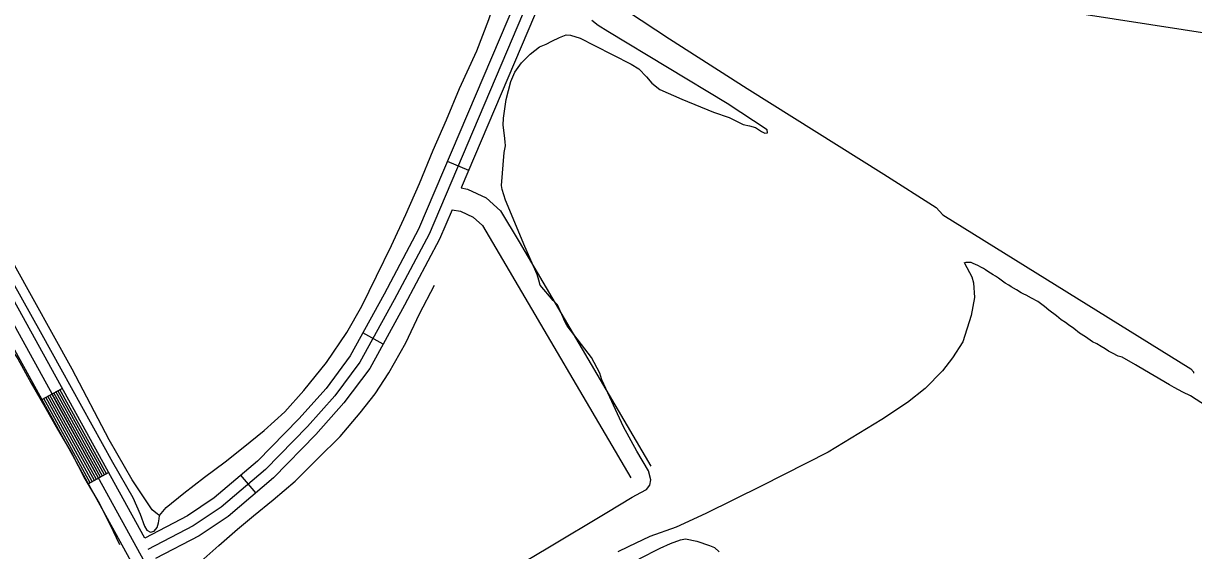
# Model space of a CAD drawing. Extents: x 3177185 to 3215018, y 812988 to 838321.
# Drawn here: x 3192464 to 3193984, y 825889 to 826573 of the extents above; entities that cross this region are included whole.
import ezdxf

# ---------------------------------------------------------------- set-up
doc = ezdxf.new("R2010")
doc.units = 0
doc.layers.add('V-ROAD-CNTR', color=7, linetype='Continuous')
doc.layers.add('V-TOPO-SHOR', color=7, linetype='Continuous')

msp = doc.modelspace()

# ---------------------------------------------------------------- linework, layer by layer
at = {"layer": 'V-ROAD-CNTR'}
for p, q in [((3193042.5, 826382.5), (3193014.9, 826394.3)), ((3192931.3, 826157.2), (3192905.1, 826171.7)), ((3192488.2, 826085.3), (3192514.5, 826099.8)), ((3192548.6, 825975.9), (3192574.9, 825990.4)), ((3192766.2, 825964.2), (3192746.8, 825987))]:
    msp.add_line(p, q, dxfattribs=at)
for points in [[(3195718.9, 830661.6), (3195275.3, 830635), (3194891.3, 830599.5), (3194695.2, 830570.8), (3194667.4, 830562.3), (3194630.5, 830540.4), (3194561.7, 830446.1), (3194534.2, 830395.4), (3194449.4, 830167), (3194044.9, 829092.1), (3194003.6, 828974.5), (3193951.1, 828821.2), (3193669.2, 827985.5), (3193450.5, 827398.5), (3193245, 826859.2), (3193178.1, 826695), (3193162.7, 826665.5), (3193032.9, 826359.8)], [(3194509.8, 830415.8), (3194421.3, 830177.5), (3194016.7, 829102.4), (3193975.3, 828984.3), (3193922.7, 828830.8), (3193640.9, 827995.6), (3193422.4, 827409), (3193217, 826870.2), (3193150.8, 826707.7), (3193135.5, 826678.3), (3192977.5, 826306.2), (3192932.7, 826221.9), (3192888.6, 826141.9), (3192857.2, 826099.8), (3192822.1, 826060.4), (3192768.4, 826005.4), (3192712.2, 825957.6), (3192677.2, 825934.2), (3192621.8, 825905.4)], [(3193149.1, 826671.9), (3192991.1, 826299.7), (3192945.9, 826214.8), (3192901.3, 826133.8), (3192868.8, 826090.3), (3192833.1, 826050.2), (3192778.6, 825994.4), (3192721.2, 825945.6), (3192684.9, 825921.3), (3192625.9, 825890.6)], [(3192621.8, 825905.4), (3192407.7, 826293.3), (3192382.9, 826333.7), (3192356.3, 826362.4), (3192336.9, 826379.3), (3192302.5, 826398.7), (3192147.1, 826461.7), (3192112.4, 826481.2), (3192089.2, 826496.5), (3192075.5, 826507.7), (3192054.4, 826545.9)], [(3193916.6, 823184.2), (3193721.8, 823525.6), (3193306.3, 824253.5), (3192602.8, 825503.8), (3192579.7, 825544.8), (3192573, 825567.5), (3192571, 825597.1), (3192577.3, 825631.2), (3192615.1, 825721.3), (3192625.4, 825758.7), (3192631.4, 825785.7), (3192630.5, 825811.3), (3192625.4, 825832.9), (3192604.1, 825875.3), (3192381.8, 826278.2), (3192358.9, 826315.5), (3192335.4, 826340.9), (3192319.5, 826354.7), (3192289.4, 826371.6), (3192167.7, 826420.9)], [(3193032.9, 826359.8), (3193040.9, 826358.4), (3193065.1, 826347), (3193083.9, 826330.2), (3193108, 826289.7), (3193279, 825998.9)], [(3193020.8, 826331.5), (3193004.6, 826293.2), (3192959.1, 826207.6), (3192913.9, 826125.6), (3192880.4, 826080.8), (3192844.1, 826039.9), (3192788.9, 825983.5), (3192730.3, 825933.7), (3192692.5, 825908.3), (3192635.9, 825878.9)], [(3193020.8, 826331.5), (3193031.8, 826329.6), (3193048.3, 826321.7), (3193060.5, 826310.9), (3193082.2, 826274.4), (3193253.1, 825983.7)], [(3192394.8, 826285.7), (3192617.4, 825882.3), (3192639.6, 825838), (3192645.5, 825813.3), (3192646.5, 825784.4), (3192640, 825755), (3192629.3, 825716.4), (3192591.7, 825626.9), (3192586.1, 825596.3), (3192587.9, 825570.2), (3192593.6, 825550.7), (3192615.9, 825511.2), (3193319.3, 824260.9), (3193734.8, 823533), (3193929.6, 823191.6)], [(3192561.7, 825983.1), (3192501.3, 826092.6)], [(3192564.3, 825984.6), (3192504, 826094)], [(3192567, 825986), (3192506.6, 826095.5)], [(3192569.6, 825987.5), (3192509.2, 826096.9)], [(3192572.2, 825988.9), (3192511.8, 826098.4)], [(3192551.2, 825977.3), (3192490.8, 826086.8)], [(3192553.8, 825978.8), (3192493.4, 826088.2)], [(3192556.5, 825980.2), (3192496.1, 826089.7)], [(3192559.1, 825981.7), (3192498.7, 826091.1)]]:
    msp.add_lwpolyline(points, dxfattribs=at)
at = {"layer": 'V-TOPO-SHOR'}
msp.add_line((3193194.5, 826685.6), (3195215.4, 826372.9), dxfattribs=at)
for points in [[(3192803.9, 826069.3), (3192828.6, 826096.9), (3192858, 826133.5), (3192884.1, 826172.3), (3192903.9, 826206.3), (3192922.6, 826245.3), (3192942.1, 826285.1), (3192960.7, 826325.5), (3192978.8, 826365.8), (3192996.2, 826408.7), (3193013.8, 826448.4), (3193030.4, 826488.9), (3193053.1, 826537.7), (3193068.8, 826578.4), (3193080.4, 826613.6), (3193090.1, 826644)], [(3193211.8, 826613.9), (3193303.3, 826553.3), (3193403.9, 826488.9), (3193581.6, 826377.9), (3193649.2, 826334.6), (3193658.2, 826325)], [(3193014.2, 825815.1), (3193145.1, 825892.7), (3193222, 825938.6), (3193254.9, 825958.5), (3193265.8, 825964.5), (3193273.1, 825968.4), (3193277.8, 825974.2), (3193278.8, 825980.9), (3193275.9, 825992.7), (3193260.7, 826018.4), (3193243.4, 826050), (3193215.5, 826110.8), (3193212.8, 826119.6), (3193202, 826139.9), (3193170.5, 826181.1), (3193166.6, 826188.1), (3193165.2, 826191.7), (3193157.9, 826208.2), (3193152.2, 826213.9), (3193135.2, 826233.8), (3193133.6, 826240), (3193131.5, 826247.6), (3193115.3, 826283.9), (3193090.1, 826344.1), (3193086, 826358), (3193085.1, 826362.9), (3193088.7, 826405.8), (3193090.3, 826414.6), (3193090, 826419.6), (3193089.1, 826427.9), (3193087.3, 826441.2), (3193087.5, 826450.5), (3193091.1, 826474.5), (3193097.3, 826497.9), (3193102.4, 826510.2), (3193111, 826522.1), (3193122.1, 826533.6), (3193134.3, 826543), (3193143.2, 826546.4), (3193150.4, 826550.1), (3193160.3, 826555), (3193168.8, 826558.4), (3193174.5, 826558), (3193187.3, 826554), (3193205.6, 826544.5), (3193253.5, 826520.4), (3193263.4, 826514.5), (3193273.5, 826503.8), (3193280.4, 826495.8), (3193290.5, 826487.5), (3193319.1, 826475.1), (3193360.3, 826458.3), (3193380.5, 826451.2), (3193399, 826442.1), (3193406.9, 826440.3), (3193414.7, 826438.2), (3193422.8, 826433.1), (3193426.9, 826431), (3193430.5, 826431.5), (3193429.8, 826435.4), (3193377.9, 826469.6), (3193223.1, 826562.8), (3193210.6, 826570.8), (3193202.3, 826577.3)], [(3193658.2, 826325), (3193980, 826125), (3193983.6, 826121.4), (3193983.3, 826119.5)], [(3192350, 826309.7), (3192364.3, 826293.7), (3192380.1, 826267.8), (3192399.4, 826234.1), (3192418.3, 826201.3), (3192438.1, 826166.9), (3192457.1, 826138), (3192474.4, 826106.5), (3192492.1, 826075.6), (3192508.5, 826047), (3192527.3, 826015.3), (3192543.9, 825982.3), (3192562.8, 825950.9), (3192576.6, 825923.7), (3192588.9, 825897.2)], [(3192412.7, 826304.5), (3192485.9, 826173.7), (3192580, 826004.2), (3192606.5, 825958.3), (3192616.1, 825936.7), (3192621.4, 825920.8), (3192624.5, 825915.6), (3192629.4, 825913.1), (3192634.2, 825914.7), (3192637.8, 825919.3), (3192639.8, 825925.1), (3192640.6, 825930.6), (3192640.9, 825934.9), (3192638.5, 825936.5), (3192631.4, 825942), (3192605.6, 825980.9), (3192575.5, 826033), (3192527.7, 826124.5), (3192452.9, 826259.7)], [(3193686.3, 826262.3), (3193695.8, 826244.3), (3193698, 826236.8), (3193699.1, 826217.8), (3193694.9, 826194.2), (3193683.8, 826160.3), (3193670.4, 826139.4), (3193657.5, 826122.7), (3193635.2, 826099.8), (3193612.1, 826081.5), (3193578.9, 826059.3), (3193509, 826016.8), (3193422.9, 825973.1), (3193350.2, 825937.5), (3193311.7, 825919.7), (3193277.6, 825907.4), (3193249.4, 825894.3), (3193235.9, 825887.5)], [(3193952.4, 826104.4), (3193912.3, 826127.5), (3193908.3, 826130.2), (3193890.9, 826140.2), (3193885.5, 826141.6), (3193878.4, 826145.3), (3193873, 826148), (3193868.6, 826151.2), (3193863.7, 826153.9), (3193857.9, 826157.5), (3193852.5, 826160.2), (3193846.3, 826164.3), (3193843.2, 826166.6), (3193835.6, 826171.6), (3193828, 826177.4), (3193821.3, 826182), (3193817.3, 826185.1), (3193811.5, 826188.8), (3193805.8, 826193.7), (3193795.5, 826201.4), (3193790.2, 826205.9), (3193784.8, 826210), (3193781.3, 826212.3), (3193773.2, 826216.8), (3193766.1, 826220.5), (3193763, 826221.8), (3193759.9, 826223.6), (3193753.6, 826227.7), (3193746.9, 826231.4), (3193743.8, 826233.6), (3193738.9, 826236.3), (3193733.6, 826240), (3193730.5, 826242.7), (3193726.4, 826245.4), (3193723.3, 826247.2), (3193716.6, 826251.3), (3193713.5, 826253.6), (3193710.8, 826255.4), (3193708.2, 826256.7), (3193703.3, 826259), (3193700.6, 826260.4), (3193697.5, 826261.7), (3193694.8, 826263.1), (3193691.2, 826263.1), (3193688.1, 826263.2), (3193685.3, 826262.3)], [(3192788.7, 825955.1), (3192817.2, 825979.2), (3192846.6, 826008.6), (3192875.8, 826037.3), (3192901.4, 826068), (3192921, 826092.6), (3192938.9, 826120.1), (3192961, 826159), (3192978.8, 826196.5), (3192997.9, 826233.7)], [(3194000.2, 826076.6), (3193979.5, 826089.9), (3193969.8, 826095), (3193958.5, 826101), (3193952.4, 826104.4)], [(3192640.9, 825934.9), (3192649.7, 825945.1), (3192672.8, 825963.9), (3192699.4, 825984.6), (3192726.1, 826004.3), (3192749.8, 826023.2), (3192776.8, 826045.1), (3192803.9, 826069.3)], [(3192683.1, 825867.9), (3192698.6, 825878.8), (3192718.2, 825895.9), (3192742.2, 825917.1), (3192762.9, 825934.5), (3192788.7, 825955.1)], [(3193263.7, 825878.4), (3193291.2, 825892.6), (3193304.4, 825898.6), (3193317.4, 825903.4), (3193324, 825904.4), (3193338.8, 825901.6), (3193354.9, 825896.1), (3193361.4, 825893.1), (3193367.5, 825887.8)]]:
    msp.add_lwpolyline(points, dxfattribs=at)

doc.saveas('drawing.dxf')
